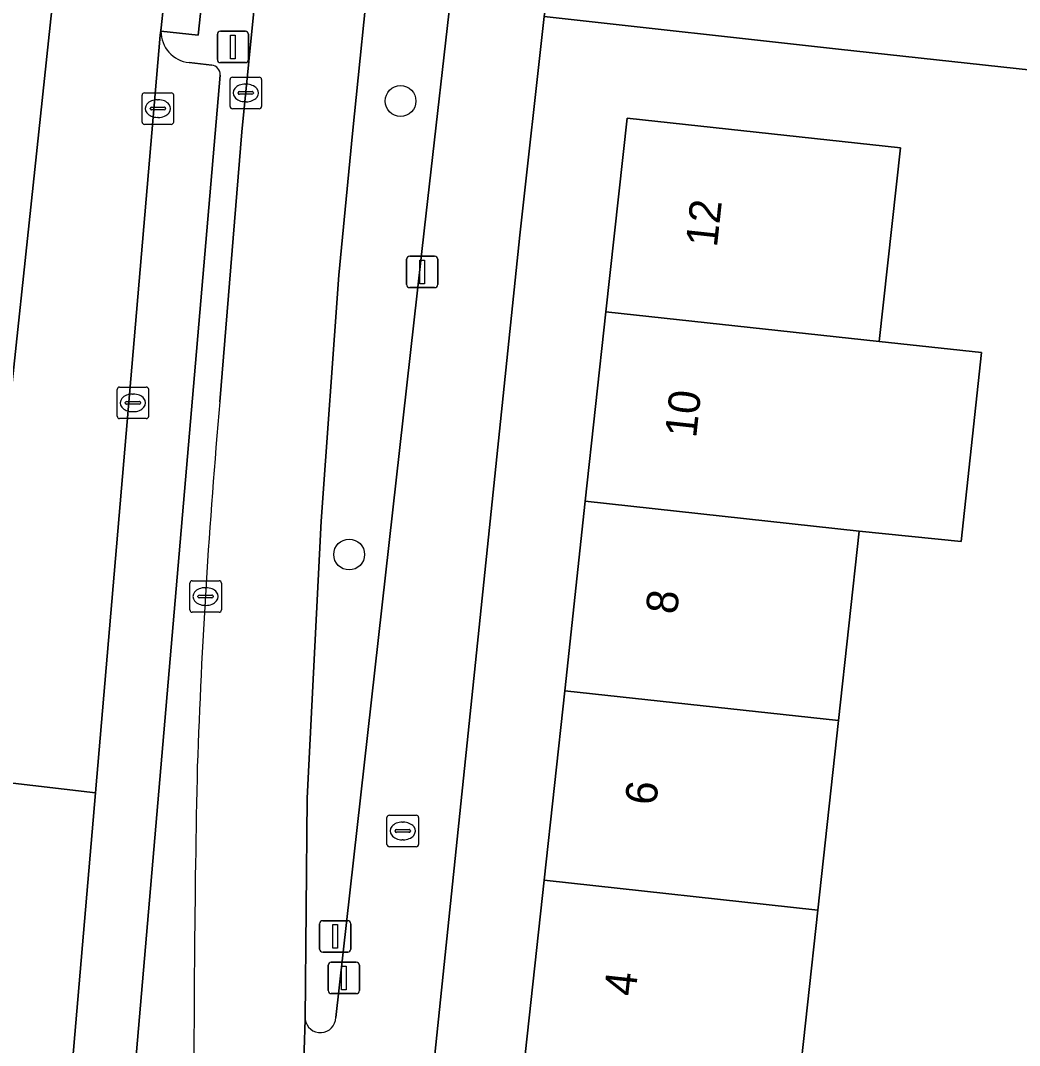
# Model space of a CAD drawing. Extents: x 161928 to 163071, y 386474 to 387428.
# Drawn here: x 162189.6 to 162221.3, y 386534.9 to 386567.43 of the extents above; entities that cross this region are included whole.
import ezdxf

# ---------------------------------------------------------------- set-up
doc = ezdxf.new("R2010")
doc.units = 0
for name, color, linetype in [('IMGEO_Afsluitpaal', 7, 'Continuous'), ('IMGEO_Berm_groen', 7, 'Continuous'), ('IMGEO_Boom', 7, 'Continuous'), ('IMGEO_Brandkraan', 7, 'Continuous'), ('IMGEO_Erf', 7, 'Continuous'), ('IMGEO_Fietspad_gesloten', 7, 'Continuous'), ('IMGEO_Kolk', 7, 'Continuous'), ('IMGEO_Lichtmast', 7, 'Continuous'), ('IMGEO_Pand', 7, 'Continuous'), ('IMGEO_Pand_nummerreeks', 7, 'Continuous'), ('IMGEO_Parkeervlak_open', 7, 'Continuous'), ('IMGEO_Rijbaan_lokaal_gesloten', 7, 'Continuous'), ('IMGEO_Rijbaan_lokaal_open', 7, 'Continuous'), ('IMGEO_Voetpad_open', 7, 'Continuous')]:
    doc.layers.add(name, color=color, linetype=linetype)

msp = doc.modelspace()

# ---------------------------------------------------------------- linework, layer by layer
at = {"layer": 'IMGEO_Afsluitpaal'}
for p, q in [((162199.188, 386538.866), (162199.978, 386538.866)), ((162199.978, 386538.866), (162199.188, 386538.866)), ((162199.088, 386537.966), (162199.088, 386538.766)), ((162199.088, 386538.766), (162199.088, 386537.966)), ((162200.078, 386538.766), (162200.078, 386537.966)), ((162200.078, 386537.966), (162200.078, 386538.766)), ((162199.978, 386537.866), (162199.188, 386537.866)), ((162199.188, 386537.866), (162199.978, 386537.866))]:
    msp.add_line(p, q, dxfattribs=at)
msp.add_lwpolyline([(162199.508, 386538.741), (162199.658, 386538.741), (162199.658, 386537.991), (162199.508, 386537.991), (162199.508, 386538.741)], dxfattribs=at)
for centre, start, end in [((162199.188, 386538.766), 90, 180), ((162199.188, 386538.766), 90, 180), ((162199.978, 386538.766), 0, 90), ((162199.978, 386538.766), 360, 90), ((162199.188, 386537.966), 180, 270), ((162199.188, 386537.966), 180, 270), ((162199.978, 386537.966), 270, 0), ((162199.978, 386537.966), 270, 0)]:
    msp.add_arc(centre, 0.1, start, end, dxfattribs=at)
at = {"layer": 'IMGEO_Berm_groen'}
for points in [[(162181.553, 386554.782), (162182.036, 386546.021), (162181.986, 386544), (162187.99, 386543.384), (162191.204, 386573.573), (162193.746, 386596.482), (162191.136, 386596.776), (162192.235, 386606.723)], [(162202.418, 386560.851), (162203.4, 386569.517), (162200.737, 386569.786), (162200.128, 386563.849), (162199.698, 386559.354), (162199.142, 386551.545), (162198.696, 386542.751), (162198.628, 386535.734)], [(162199.602, 386535.792), (162202.418, 386560.851)]]:
    msp.add_lwpolyline(points, dxfattribs=at)
msp.add_arc((162199.113, 386535.805), 0.49, 188.3095, 358.5062, dxfattribs=at)
at = {"layer": 'IMGEO_Boom'}
for centre in [(162201.656, 386564.877), (162200.025, 386550.485)]:
    msp.add_circle(centre, 0.489, dxfattribs=at)
at = {"layer": 'IMGEO_Brandkraan'}
for p, q in [((162201.225, 386541.287), (162201.225, 386542.139)), ((162201.3, 386542.213), (162202.152, 386542.213)), ((162202.226, 386542.139), (162202.226, 386541.287)), ((162201.484, 386541.707), (162201.484, 386541.719)), ((162201.527, 386541.756), (162201.925, 386541.756)), ((162201.713, 386541.993), (162201.738, 386541.993)), ((162201.968, 386541.719), (162201.968, 386541.707)), ((162201.922, 386541.67), (162201.524, 386541.67)), ((162201.736, 386541.433), (162201.711, 386541.433)), ((162202.152, 386541.213), (162201.3, 386541.213))]:
    msp.add_line(p, q, dxfattribs=at)
for points in [[(162201.225, 386541.287), (162201.225, 386542.139)], [(162201.3, 386542.213), (162202.152, 386542.213)], [(162202.226, 386542.139), (162202.226, 386541.287)], [(162202.152, 386541.213), (162201.3, 386541.213)]]:
    msp.add_lwpolyline(points, dxfattribs=at)
for centre, radius, start, end in [((162201.302, 386542.137), 0.0765, 91.552, 178.448), ((162201.302, 386542.137), 0.0765, 91.552, 178.448), ((162202.15, 386542.137), 0.0765, 1.552, 88.448), ((162202.15, 386542.137), 0.0765, 1.552, 88.448), ((162201.524, 386541.716), 0.0403, 85.8775, 175.7526), ((162201.521, 386541.706), 0.0366, 178.938, 274.7102), ((162201.925, 386541.713), 0.043, 264.8664, 352.4533), ((162201.929, 386541.718), 0.0386, 1.7309, 96.639), ((162201.302, 386541.289), 0.0765, 181.552, 268.448), ((162201.302, 386541.289), 0.0765, 181.552, 268.448), ((162202.15, 386541.289), 0.0765, 271.552, 358.448), ((162202.15, 386541.289), 0.0765, 271.552, 358.448)]:
    msp.add_arc(centre, radius, start, end, dxfattribs=at)
for centre, major_axis, ratio, start_param, end_param in [((162201.712, 386541.713), (-0.387, 0.002), 0.722429, 4.712389, 7.853982), ((162201.737, 386541.713), (-0.39, 0.002), 0.717154, 1.570796, 4.712389)]:
    msp.add_ellipse(centre, major_axis=major_axis, ratio=ratio, start_param=start_param, end_param=end_param, dxfattribs=at)
at = {"layer": 'IMGEO_Erf'}
for points in [[(162225.896, 386540.19), (162223.328, 386540.475), (162223.755, 386544.322), (162224.185, 386548.197), (162226.753, 386547.912), (162227.231, 386552.252), (162224.663, 386552.537), (162225.087, 386556.355), (162225.516, 386560.226), (162227.822, 386559.97), (162228.384, 386565.127), (162215.553, 386566.525), (162206.218, 386567.564), (162205.437, 386560.624), (162201.776, 386525.342), (162223.909, 386522.85), (162224.507, 386528.163), (162221.939, 386528.448), (162222.366, 386532.295), (162222.796, 386536.17), (162225.364, 386535.885)], [(162214.898, 386539.2), (162214.243, 386533.186), (162214.229, 386533.056), (162218.017, 386532.643), (162217.163, 386524.802), (162213.375, 386525.215), (162213.574, 386527.044), (162204.885, 386527.99), (162205.554, 386534.133), (162206.209, 386540.147), (162206.864, 386546.162), (162207.519, 386552.176), (162208.174, 386558.19), (162208.843, 386564.333), (162217.515, 386563.389), (162216.846, 386557.247), (162220.094, 386556.893), (162219.441, 386550.903), (162216.208, 386551.229), (162215.553, 386545.215)]]:
    msp.add_lwpolyline(points, close=True, dxfattribs=at)
at = {"layer": 'IMGEO_Fietspad_gesloten'}
for points in [[(162216.324, 386742.13), (162202.473, 386618.652), (162198.619, 386583.997), (162196.623, 386563.902), (162195.921, 386555.33)], [(162199.698, 386559.354), (162200.128, 386563.849), (162200.737, 386569.786), (162202.052, 386582.949), (162205.893, 386617.771), (162211.475, 386667.262), (162213.001, 386680.793), (162219.856, 386741.57)], [(162198.57, 386533.782), (162198.628, 386535.734), (162198.696, 386542.751), (162199.142, 386551.545), (162199.698, 386559.354)]]:
    msp.add_lwpolyline(points, dxfattribs=at)
for centre, radius, start, end in [((162411.474, 386536.204), 216.4, 174.92931, 177.99941), ((162647.939, 386533.912), 452.84, 178.75419, 180.31954)]:
    msp.add_arc(centre, radius, start, end, dxfattribs=at)
at = {"layer": 'IMGEO_Kolk'}
for p, q in [((162196.244, 386564.708), (162196.244, 386565.56)), ((162196.319, 386565.634), (162197.171, 386565.634)), ((162197.245, 386565.56), (162197.245, 386564.708)), ((162193.53, 386565.137), (162194.382, 386565.137)), ((162196.503, 386565.128), (162196.503, 386565.14)), ((162196.546, 386565.177), (162196.944, 386565.177)), ((162196.732, 386565.414), (162196.757, 386565.414)), ((162196.987, 386565.14), (162196.987, 386565.128)), ((162193.455, 386564.211), (162193.455, 386565.063)), ((162193.943, 386564.917), (162193.968, 386564.917)), ((162194.456, 386565.063), (162194.456, 386564.211)), ((162196.941, 386565.091), (162196.543, 386565.091)), ((162196.755, 386564.854), (162196.73, 386564.854)), ((162193.714, 386564.631), (162193.714, 386564.643)), ((162194.152, 386564.594), (162193.754, 386564.594)), ((162193.757, 386564.68), (162194.155, 386564.68)), ((162194.198, 386564.643), (162194.198, 386564.631)), ((162197.171, 386564.634), (162196.319, 386564.634)), ((162193.966, 386564.357), (162193.941, 386564.357)), ((162194.382, 386564.137), (162193.53, 386564.137)), ((162192.662, 386554.873), (162192.662, 386555.725)), ((162192.737, 386555.799), (162193.589, 386555.799)), ((162193.663, 386555.725), (162193.663, 386554.873)), ((162193.15, 386555.579), (162193.175, 386555.579)), ((162192.921, 386555.293), (162192.921, 386555.305)), ((162193.359, 386555.256), (162192.961, 386555.256)), ((162192.964, 386555.342), (162193.362, 386555.342)), ((162193.405, 386555.305), (162193.405, 386555.293)), ((162193.589, 386554.799), (162192.737, 386554.799)), ((162193.173, 386555.019), (162193.148, 386555.019)), ((162194.969, 386548.727), (162194.969, 386549.579)), ((162195.044, 386549.653), (162195.896, 386549.653)), ((162195.97, 386549.579), (162195.97, 386548.727)), ((162195.271, 386549.196), (162195.669, 386549.196)), ((162195.457, 386549.433), (162195.482, 386549.433)), ((162195.228, 386549.147), (162195.228, 386549.159)), ((162195.666, 386549.11), (162195.268, 386549.11)), ((162195.48, 386548.873), (162195.455, 386548.873)), ((162195.712, 386549.159), (162195.712, 386549.147)), ((162195.896, 386548.653), (162195.044, 386548.653))]:
    msp.add_line(p, q, dxfattribs=at)
for points in [[(162196.244, 386564.708), (162196.244, 386565.56)], [(162196.319, 386565.634), (162197.171, 386565.634)], [(162197.245, 386565.56), (162197.245, 386564.708)], [(162193.53, 386565.137), (162194.382, 386565.137)], [(162193.455, 386564.211), (162193.455, 386565.063)], [(162194.456, 386565.063), (162194.456, 386564.211)], [(162197.171, 386564.634), (162196.319, 386564.634)], [(162194.382, 386564.137), (162193.53, 386564.137)], [(162192.662, 386554.873), (162192.662, 386555.725)], [(162192.737, 386555.799), (162193.589, 386555.799)], [(162193.663, 386555.725), (162193.663, 386554.873)], [(162193.589, 386554.799), (162192.737, 386554.799)], [(162194.969, 386548.727), (162194.969, 386549.579)], [(162195.044, 386549.653), (162195.896, 386549.653)], [(162195.97, 386549.579), (162195.97, 386548.727)], [(162195.896, 386548.653), (162195.044, 386548.653)]]:
    msp.add_lwpolyline(points, dxfattribs=at)
for centre, radius, start, end in [((162196.321, 386565.558), 0.0765, 91.552, 178.448), ((162196.321, 386565.558), 0.0765, 91.552, 178.448), ((162197.169, 386565.558), 0.0765, 1.552, 88.448), ((162197.169, 386565.558), 0.0765, 1.552, 88.448), ((162193.532, 386565.061), 0.0765, 91.552, 178.448), ((162193.532, 386565.061), 0.0765, 91.552, 178.448), ((162194.38, 386565.061), 0.0765, 1.552, 88.448), ((162194.38, 386565.061), 0.0765, 1.552, 88.448), ((162196.543, 386565.137), 0.0403, 85.8775, 175.7526), ((162196.54, 386565.127), 0.0366, 178.938, 274.7102), ((162196.944, 386565.134), 0.043, 264.8664, 352.4533), ((162196.948, 386565.139), 0.0386, 1.7309, 96.639), ((162193.754, 386564.64), 0.0403, 85.8775, 175.7526), ((162193.751, 386564.63), 0.0366, 178.938, 274.7102), ((162194.155, 386564.637), 0.043, 264.8664, 352.4533), ((162194.159, 386564.642), 0.0386, 1.7309, 96.639), ((162196.321, 386564.71), 0.0765, 181.552, 268.448), ((162196.321, 386564.71), 0.0765, 181.552, 268.448), ((162197.169, 386564.71), 0.0765, 271.552, 358.448), ((162197.169, 386564.71), 0.0765, 271.552, 358.448), ((162193.532, 386564.213), 0.0765, 181.552, 268.448), ((162193.532, 386564.213), 0.0765, 181.552, 268.448), ((162194.38, 386564.213), 0.0765, 271.552, 358.448), ((162194.38, 386564.213), 0.0765, 271.552, 358.448), ((162192.739, 386555.723), 0.0765, 91.552, 178.448), ((162192.739, 386555.723), 0.0765, 91.552, 178.448), ((162193.587, 386555.723), 0.0765, 1.552, 88.448), ((162193.587, 386555.723), 0.0765, 1.552, 88.448), ((162192.961, 386555.302), 0.0403, 85.8775, 175.7526), ((162192.958, 386555.292), 0.0366, 178.938, 274.7102), ((162193.362, 386555.299), 0.043, 264.8664, 352.4533), ((162193.366, 386555.304), 0.0386, 1.7309, 96.639), ((162192.739, 386554.875), 0.0765, 181.552, 268.448), ((162192.739, 386554.875), 0.0765, 181.552, 268.448), ((162193.587, 386554.875), 0.0765, 271.552, 358.448), ((162193.587, 386554.875), 0.0765, 271.552, 358.448), ((162195.046, 386549.577), 0.0765, 91.552, 178.448), ((162195.046, 386549.577), 0.0765, 91.552, 178.448), ((162195.894, 386549.577), 0.0765, 1.552, 88.448), ((162195.894, 386549.577), 0.0765, 1.552, 88.448), ((162195.268, 386549.156), 0.0403, 85.8775, 175.7526), ((162195.673, 386549.158), 0.0386, 1.7309, 96.639), ((162195.265, 386549.146), 0.0366, 178.938, 274.7102), ((162195.669, 386549.153), 0.043, 264.8664, 352.4533), ((162195.046, 386548.729), 0.0765, 181.552, 268.448), ((162195.046, 386548.729), 0.0765, 181.552, 268.448), ((162195.894, 386548.729), 0.0765, 271.552, 358.448), ((162195.894, 386548.729), 0.0765, 271.552, 358.448)]:
    msp.add_arc(centre, radius, start, end, dxfattribs=at)
for centre, major_axis, ratio, start_param, end_param in [((162196.731, 386565.134), (-0.387, 0.002), 0.722429, 4.712389, 7.853982), ((162196.756, 386565.134), (-0.39, 0.002), 0.717154, 1.570796, 4.712389), ((162193.942, 386564.637), (-0.387, 0.002), 0.722429, 4.712389, 7.853982), ((162193.967, 386564.637), (-0.39, 0.002), 0.717154, 1.570796, 4.712389), ((162193.149, 386555.299), (-0.387, 0.002), 0.722429, 4.712389, 7.853982), ((162193.174, 386555.299), (-0.39, 0.002), 0.717154, 1.570796, 4.712389), ((162195.456, 386549.153), (-0.387, 0.002), 0.722429, 4.712389, 7.853982), ((162195.481, 386549.153), (-0.39, 0.002), 0.717154, 1.570796, 4.712389)]:
    msp.add_ellipse(centre, major_axis=major_axis, ratio=ratio, start_param=start_param, end_param=end_param, dxfattribs=at)
at = {"layer": 'IMGEO_Lichtmast'}
for p, q in [((162195.943, 386567.095), (162196.733, 386567.095)), ((162196.733, 386567.095), (162195.943, 386567.095)), ((162195.843, 386566.195), (162195.843, 386566.995)), ((162195.843, 386566.995), (162195.843, 386566.195)), ((162196.833, 386566.995), (162196.833, 386566.195)), ((162196.833, 386566.195), (162196.833, 386566.995)), ((162196.733, 386566.095), (162195.943, 386566.095)), ((162195.943, 386566.095), (162196.733, 386566.095)), ((162201.946, 386559.955), (162202.736, 386559.955)), ((162202.736, 386559.955), (162201.946, 386559.955)), ((162201.846, 386559.055), (162201.846, 386559.855)), ((162201.846, 386559.855), (162201.846, 386559.055)), ((162202.836, 386559.855), (162202.836, 386559.055)), ((162202.836, 386559.055), (162202.836, 386559.855)), ((162202.736, 386558.955), (162201.946, 386558.955)), ((162201.946, 386558.955), (162202.736, 386558.955)), ((162199.459, 386537.551), (162200.249, 386537.551)), ((162200.249, 386537.551), (162199.459, 386537.551)), ((162199.359, 386536.651), (162199.359, 386537.451)), ((162199.359, 386537.451), (162199.359, 386536.651)), ((162200.349, 386537.451), (162200.349, 386536.651)), ((162200.349, 386536.651), (162200.349, 386537.451)), ((162200.249, 386536.551), (162199.459, 386536.551)), ((162199.459, 386536.551), (162200.249, 386536.551))]:
    msp.add_line(p, q, dxfattribs=at)
for points in [[(162196.263, 386566.97), (162196.413, 386566.97), (162196.413, 386566.22), (162196.263, 386566.22), (162196.263, 386566.97)], [(162202.266, 386559.83), (162202.416, 386559.83), (162202.416, 386559.08), (162202.266, 386559.08), (162202.266, 386559.83)], [(162199.779, 386537.426), (162199.929, 386537.426), (162199.929, 386536.676), (162199.779, 386536.676), (162199.779, 386537.426)]]:
    msp.add_lwpolyline(points, dxfattribs=at)
for centre, start, end in [((162195.943, 386566.995), 90, 180), ((162195.943, 386566.995), 90, 180), ((162196.733, 386566.995), 0, 90), ((162196.733, 386566.995), 360, 90), ((162195.943, 386566.195), 180, 270), ((162195.943, 386566.195), 180, 270), ((162196.733, 386566.195), 270, 0), ((162196.733, 386566.195), 270, 0), ((162201.946, 386559.855), 90, 180), ((162201.946, 386559.855), 90, 180), ((162202.736, 386559.855), 0, 90), ((162202.736, 386559.855), 360, 90), ((162201.946, 386559.055), 180, 270), ((162201.946, 386559.055), 180, 270), ((162202.736, 386559.055), 270, 0), ((162202.736, 386559.055), 270, 0), ((162199.459, 386537.451), 90, 180), ((162199.459, 386537.451), 90, 180), ((162200.249, 386537.451), 0, 90), ((162200.249, 386537.451), 360, 90), ((162199.459, 386536.651), 180, 270), ((162199.459, 386536.651), 180, 270), ((162200.249, 386536.651), 270, 0), ((162200.249, 386536.651), 270, 0)]:
    msp.add_arc(centre, 0.1, start, end, dxfattribs=at)
at = {"layer": 'IMGEO_Pand'}
for points in [[(162216.846, 386557.247), (162217.515, 386563.389), (162208.843, 386564.333), (162208.174, 386558.19)], [(162208.174, 386558.19), (162207.519, 386552.176), (162216.208, 386551.229), (162219.441, 386550.903), (162220.094, 386556.893), (162216.846, 386557.247)], [(162215.553, 386545.215), (162216.208, 386551.229), (162207.519, 386552.176), (162206.864, 386546.162)], [(162206.864, 386546.162), (162206.209, 386540.147), (162214.898, 386539.2), (162215.553, 386545.215)], [(162214.243, 386533.186), (162214.898, 386539.2), (162206.209, 386540.147), (162205.554, 386534.133)]]:
    msp.add_lwpolyline(points, close=True, dxfattribs=at)
at = {"layer": 'IMGEO_Parkeervlak_open'}
for points in [[(162194.054, 386567.097), (162194.059, 386567.197), (162194.032, 386566.972), (162191.971, 386542.925), (162190.764, 386528.691)], [(162195.663, 386566.02), (162194.948, 386566.097)], [(162193.009, 386531.614), (162195.93, 386565.697)]]:
    msp.add_lwpolyline(points, dxfattribs=at)
for centre, radius, start, end in [((162195.053, 386567.091), 0.999, 179.6373, 263.9562), ((162195.633, 386565.723), 0.298, 354.9579, 84.1981)]:
    msp.add_arc(centre, radius, start, end, dxfattribs=at)
at = {"layer": 'IMGEO_Rijbaan_lokaal_gesloten'}
for points in [[(162191.971, 386542.925), (162187.99, 386543.384)], [(162190.752, 386522.922), (162190.754, 386528.578), (162190.764, 386528.691), (162191.971, 386542.925)]]:
    msp.add_lwpolyline(points, dxfattribs=at)
at = {"layer": 'IMGEO_Rijbaan_lokaal_open'}
msp.add_lwpolyline([(162199.876, 386620.158), (162203.988, 386656.419), (162200.512, 386656.804), (162196.432, 386620.244), (162195.742, 386614.372), (162193.746, 386596.482), (162191.204, 386573.573), (162187.99, 386543.384), (162191.971, 386542.925), (162194.032, 386566.972), (162194.059, 386567.197), (162195.84, 386583.962)], close=True, dxfattribs=at)
at = {"layer": 'IMGEO_Voetpad_open'}
for points in [[(162203.821, 386582.892), (162204.672, 386590.589), (162204.829, 386592.006), (162207.749, 386618.434), (162209.546, 386634.272), (162209.723, 386635.829), (162212.529, 386660.572), (162215.989, 386660.188), (162216.305, 386663.136), (162216.7, 386666.673), (162211.475, 386667.262), (162205.893, 386617.771), (162202.052, 386582.949), (162200.737, 386569.786), (162203.4, 386569.517), (162202.418, 386560.851), (162199.602, 386535.792)], [(162195.921, 386555.33), (162196.623, 386563.902), (162198.619, 386583.997), (162202.473, 386618.652)], [(162195.84, 386583.962), (162197.049, 386583.874), (162195.238, 386566.971), (162194.054, 386567.097)], [(162202.846, 386515.924), (162205.323, 386515.589), (162205.389, 386517.222), (162203.943, 386517.405), (162202.401, 386522.176), (162201.776, 386525.342), (162205.437, 386560.624), (162206.218, 386567.564), (162206.668, 386570.539), (162205.635, 386570.627), (162206.334, 386577.664)], [(162264.757, 386564.157), (162261.164, 386564.56), (162259.408, 386564.757), (162259.352, 386564.248), (162253.864, 386564.861), (162253.921, 386565.373), (162216.075, 386569.522), (162206.668, 386570.539), (162206.218, 386567.564), (162215.553, 386566.525), (162228.384, 386565.127), (162229.979, 386564.953), (162250.594, 386562.706), (162253.622, 386562.454), (162258.523, 386561.805), (162261.299, 386561.458)], [(162194.948, 386566.097), (162195.663, 386566.02)], [(162195.93, 386565.697), (162193.009, 386531.614)], [(162198.628, 386535.734), (162198.57, 386533.782)]]:
    msp.add_lwpolyline(points, dxfattribs=at)
msp.add_lwpolyline([(162197.049, 386583.874), (162195.84, 386583.962), (162194.059, 386567.197), (162194.054, 386567.097), (162195.238, 386566.971)], close=True, dxfattribs=at)
for centre, radius, start, end in [((162195.053, 386567.091), 0.999, 179.6373, 263.9562), ((162195.633, 386565.723), 0.298, 354.9579, 84.1981), ((162411.474, 386536.204), 216.4, 174.92931, 177.99941), ((162647.939, 386533.912), 452.84, 178.75419, 180.31954), ((162199.113, 386535.805), 0.49, 188.3095, 358.5062)]:
    msp.add_arc(centre, radius, start, end, dxfattribs=at)

# ---------------------------------------------------------------- texts
at = {"layer": 'IMGEO_Pand_nummerreeks'}
for s, p in [('12', (162211.694, 386560.215)), ('10', (162211.034, 386554.164)), ('8', (162210.425, 386548.565)), ('6', (162209.765, 386542.504)), ('4', (162209.105, 386536.447))]:
    msp.add_text(s, height=1, rotation=83.7846, dxfattribs=at).set_placement(p)

doc.saveas('drawing.dxf')
